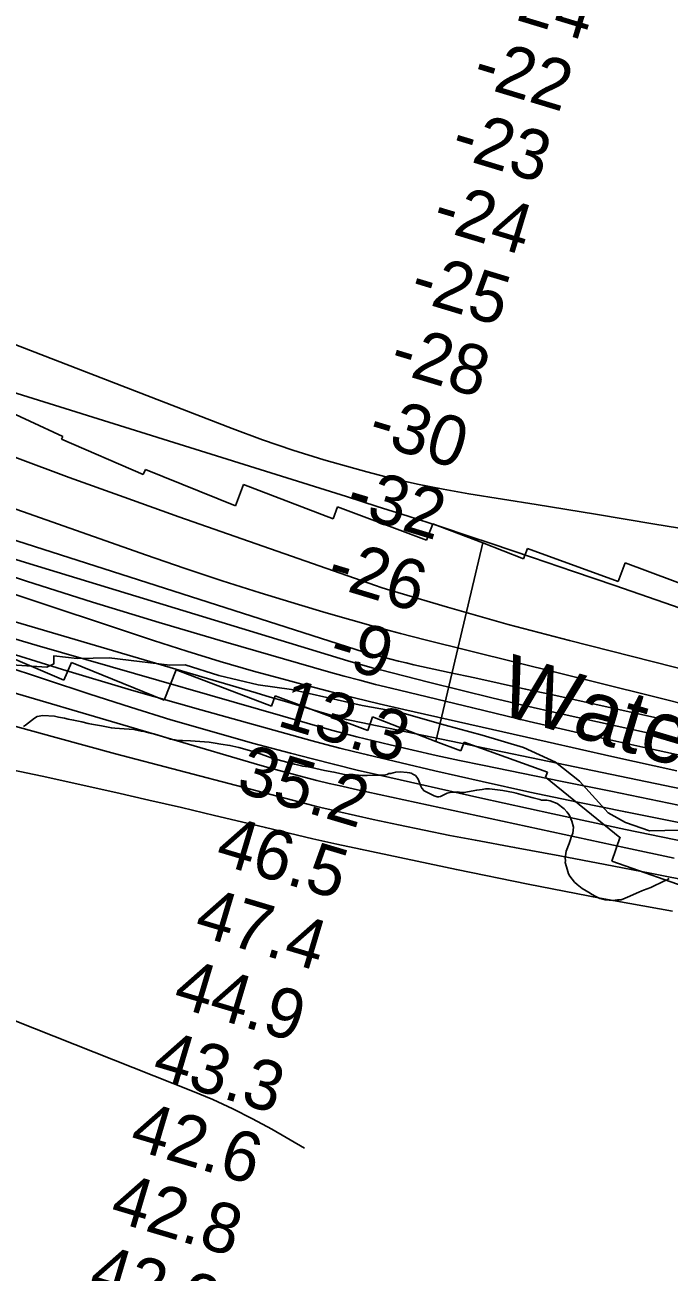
# Model space of a CAD drawing. Extents: x 3187622 to 3225504, y 800805 to 826213.
# Drawn here: x 3207879 to 3208743, y 809944 to 811618 of the extents above; entities that cross this region are included whole.
import ezdxf

# ---------------------------------------------------------------- set-up
doc = ezdxf.new("R2010")
doc.units = 0
for name, color, linetype in [('V-RIVR-EDGE', 7, 'Continuous'), ('V-RIVR-IDEN', 7, 'Continuous'), ('V-RIVR-RANG', 7, 'Continuous'), ('V-RRAP-RVMT', 7, 'Continuous'), ('V-SITE-VEGE', 7, 'Continuous'), ('V-TOPO-DPTH', 7, 'Continuous'), ('V-TOPO-MAJR', 7, 'Continuous'), ('V-TOPO-MINR', 7, 'Continuous'), ('V-TOPO-WATR', 7, 'Continuous')]:
    doc.layers.add(name, color=color, linetype=linetype)

msp = doc.modelspace()

# ---------------------------------------------------------------- linework, layer by layer
at = {"layer": 'V-RIVR-EDGE'}
msp.add_lwpolyline([(3207861, 810759.2), (3207908, 810756), (3207917.5, 810760.4), (3207917.6, 810771.2), (3207948.9, 810767.7), (3207991.9, 810768.4), (3208073.2, 810758.7), (3208093.6, 810759.1), (3208139.2, 810744.6), (3208191.8, 810732.3), (3208236.5, 810725.7), (3208331.2, 810704.6), (3208381.6, 810695.3), (3208442.9, 810678.2), (3208492.4, 810664.6), (3208548, 810648), (3208591, 810628.3), (3208623.1, 810602.6), (3208661.7, 810560.3), (3208685.1, 810547.2), (3208717.2, 810536.3), (3208758.5, 810537)], dxfattribs=at)
at = {"layer": 'V-RRAP-RVMT'}
for p, q in [((3207929.4, 811065.4), (3207806.8, 811122.9)), ((3207927.8, 811061.8), (3207929.4, 811065.4)), ((3208037.6, 811014.6), (3207927.8, 811061.8)), ((3208040.4, 811021.5), (3208037.6, 811014.6)), ((3208161.2, 810972.6), (3208040.4, 811021.5)), ((3208172.2, 811001.1), (3208161.2, 810972.6)), ((3208292.3, 810955.2), (3208172.2, 811001.1)), ((3208298.3, 810971.3), (3208292.3, 810955.2)), ((3208417.8, 810926.5), (3208298.3, 810971.3)), ((3208426.3, 810948.4), (3208417.8, 810926.5)), ((3208493.5, 810922.6), (3208426.3, 810948.4)), ((3208430.1, 810656.1), (3208493.5, 810922.6)), ((3208430.1, 810656.1), (3208493.5, 810922.6)), ((3208493.5, 810922.6), (3208548.1, 810901.5)), ((3208548.1, 810901.5), (3208553.4, 810915.3)), ((3208553.4, 810915.3), (3208675, 810870.7)), ((3208675, 810870.7), (3208684.4, 810896.1)), ((3208684.4, 810896.1), (3208814.6, 810847)), ((3207802.1, 810793.8), (3207930.8, 810738.3)), ((3207930.8, 810738.3), (3207941, 810762)), ((3207941, 810762), (3208065.4, 810711.7)), ((3208065.4, 810711.7), (3208081.6, 810752.1)), ((3208081.6, 810752.1), (3208209.7, 810703.3)), ((3208209.7, 810703.3), (3208214.8, 810717.2)), ((3208214.8, 810717.2), (3208338.9, 810670.9)), ((3208338.9, 810670.9), (3208345.4, 810689.1)), ((3208345.4, 810689.1), (3208430.1, 810656.1)), ((3208463.7, 810643.7), (3208430.1, 810656.1)), ((3208468.4, 810655.2), (3208463.7, 810643.7)), ((3208580.2, 810614.8), (3208468.4, 810655.2)), ((3208577.7, 810608.2), (3208580.2, 810614.8)), ((3208677.4, 810527.3), (3208577.7, 810608.2)), ((3208666.5, 810495.6), (3208677.9, 810527.9)), ((3208677.9, 810527.9), (3208677.4, 810527.3)), ((3208795.5, 810450), (3208666.5, 810495.6))]:
    msp.add_line(p, q, dxfattribs=at)
at = {"layer": 'V-SITE-VEGE'}
for points in [[(3208317.9, 810611.5), (3208315.1, 810611.3), (3208307.6, 810611.7), (3208293.5, 810614.9), (3208280.9, 810617.1), (3208263.2, 810621.2), (3208259, 810622), (3208251.6, 810622.8), (3208244.4, 810624.7), (3208240.6, 810625.5), (3208232, 810627.9), (3208216.9, 810631.9), (3208209.4, 810634), (3208204.4, 810635.9), (3208195.8, 810639), (3208189.5, 810641.1), (3208165.9, 810648), (3208153.8, 810650.7), (3208141.7, 810652.7), (3208133.9, 810654), (3208125.8, 810655.2), (3208100.9, 810657), (3208090.3, 810657.4), (3208084.4, 810657.5), (3208080.2, 810658.1), (3208074.1, 810659.4), (3208069.3, 810660.8), (3208064.8, 810662.3), (3208051.7, 810666.3), (3208048.7, 810666.9), (3208044.9, 810667.7), (3208038.9, 810669.3), (3208034.9, 810670.1), (3208024.8, 810672.2), (3208005.6, 810673.5), (3207999.3, 810674.1), (3207994.8, 810674.4), (3207981.7, 810677.1), (3207973.6, 810678.3), (3207968.1, 810679.4), (3207963.8, 810680.2), (3207955, 810682.3), (3207943.9, 810684.8), (3207936.6, 810686.1), (3207931.6, 810687.5), (3207923.8, 810688.8), (3207918.5, 810689.9), (3207902.6, 810690.9), (3207895.2, 810689.7), (3207891.7, 810687.5), (3207879.4, 810677.8), (3207876.9, 810676.1)], [(3208743.5, 810472), (3208739.9, 810470), (3208737.4, 810469), (3208718.8, 810459.9), (3208709.2, 810456.5), (3208706.9, 810455.5), (3208702.8, 810453.6), (3208687.8, 810447.2), (3208684.5, 810445.5), (3208679, 810443.6), (3208674.4, 810443.6), (3208667.8, 810442.7), (3208657.5, 810443.4), (3208650.4, 810445.2), (3208644.9, 810447.8), (3208639.4, 810451.2), (3208637.7, 810452.5), (3208626.9, 810458.7), (3208619.9, 810464.1), (3208616.4, 810467.4), (3208613.2, 810471), (3208610.2, 810475.1), (3208608.5, 810478.4), (3208605.6, 810488), (3208604.1, 810493.6), (3208604.2, 810495.9), (3208604, 810499.7), (3208604.3, 810502.7), (3208605.4, 810509), (3208609.1, 810519), (3208611.1, 810524.3), (3208612.2, 810527.6), (3208614.3, 810532.9), (3208615.2, 810540.9), (3208612.8, 810549.3), (3208609.1, 810557.4), (3208606.1, 810561.8), (3208602.6, 810565.6), (3208593.4, 810572.6), (3208583.6, 810576.5), (3208579.3, 810577.3), (3208572.2, 810577.4), (3208570, 810578.2), (3208561.2, 810580.3), (3208550.9, 810583), (3208538, 810586.7), (3208534.8, 810587.5), (3208520.2, 810590.3), (3208502.2, 810592.3), (3208496.9, 810592.4), (3208492.4, 810591.7), (3208485.3, 810590.8), (3208468.1, 810587.5), (3208465.3, 810587.8), (3208459.5, 810588.3), (3208455.5, 810588.1), (3208451.4, 810587.9), (3208445.6, 810586.8), (3208442.8, 810585.3), (3208436.7, 810582.3), (3208434.2, 810581.6), (3208432.1, 810581.6), (3208428.1, 810583), (3208425.4, 810584.5), (3208414.6, 810589.7), (3208411.6, 810593.3), (3208410.1, 810596.1), (3208406.7, 810605.7), (3208405, 810608.3), (3208403, 810610.3), (3208400.5, 810611.9), (3208397, 810613.5), (3208395, 810614.2), (3208391.9, 810614.5), (3208382.4, 810615.4), (3208376.5, 810615), (3208373, 810614.1), (3208369.7, 810613.3), (3208367.4, 810612.9), (3208364.9, 810611.6), (3208362.6, 810611.2), (3208356.8, 810611), (3208352.7, 810610.8), (3208338.3, 810610.2), (3208331.5, 810610.6), (3208322.2, 810611.5), (3208317.9, 810611.5)]]:
    msp.add_lwpolyline(points, dxfattribs=at)
at = {"layer": 'V-TOPO-DPTH'}
for points in [[(3207729.6, 811241.6), (3208156.8, 811076.3), (3208197.5, 811061.3), (3208238.5, 811047.1), (3208279.9, 811034.3), (3208321.6, 811022.4), (3208337.6, 811018), (3208371.7, 811009.4), (3208405.8, 811001.6), (3208440.2, 810994.7), (3208474.8, 810988.6), (3208565, 810974.1), (3208644.7, 810961.1), (3208724.5, 810948.1), (3208804.2, 810935)], [(3208804.2, 810935), (3208724.5, 810948.1), (3208644.7, 810961.1), (3208565, 810974.1), (3208474.8, 810988.6), (3208440.2, 810994.7), (3208405.8, 811001.6), (3208371.7, 811009.4), (3208337.6, 811018), (3208321.6, 811022.4), (3208279.9, 811034.3), (3208238.5, 811047.1), (3208197.5, 811061.3), (3208156.8, 811076.3), (3207729.6, 811241.6)], [(3209070.3, 810726.7), (3208726, 810846.3), (3208670.7, 810865.4), (3208615.3, 810884.3), (3208559.9, 810903.1), (3208504.4, 810921.8), (3208476.1, 810931.3), (3208434.7, 810945), (3208393.2, 810958.5), (3208351.7, 810971.8), (3208310.2, 810984.9), (3207801.9, 811143.7)], [(3207801.9, 811143.7), (3208310.2, 810984.9), (3208351.7, 810971.8), (3208393.2, 810958.5), (3208434.7, 810945), (3208476.1, 810931.3), (3208504.4, 810921.8), (3208559.9, 810903.1), (3208615.3, 810884.3), (3208670.7, 810865.4), (3208726, 810846.3), (3209070.3, 810726.7)], [(3208784.5, 810701), (3208717.2, 810717.7), (3208416, 810792.6), (3208382.7, 810801.1), (3208349.4, 810810), (3208316.2, 810819.3), (3208283.1, 810828.8), (3208246.1, 810839.8), (3208194.7, 810855.5), (3208143.5, 810871.6), (3208092.5, 810888.6), (3208041.7, 810906.1), (3207669.3, 811037.3)], [(3207669.3, 811037.3), (3208041.7, 810906.1), (3208092.5, 810888.6), (3208143.5, 810871.6), (3208194.7, 810855.5), (3208246.1, 810839.8), (3208283.1, 810828.8), (3208316.2, 810819.3), (3208349.4, 810810), (3208382.7, 810801.1), (3208416, 810792.6), (3208717.2, 810717.7), (3208784.5, 810701)], [(3209112, 810664), (3208609.7, 810791.6), (3208568.6, 810802.3), (3208527.5, 810813.3), (3208486.6, 810824.7), (3208445.8, 810836.5), (3208379.2, 810856), (3208371.8, 810858.2), (3208364.3, 810860.5), (3208356.9, 810863), (3208349.5, 810865.5), (3208085.3, 810957.9), (3208011.7, 810984), (3207938.2, 811010.5), (3207865, 811037.7)], [(3207865, 811037.7), (3207938.2, 811010.5), (3208011.7, 810984), (3208085.3, 810957.9), (3208349.5, 810865.5), (3208356.9, 810863), (3208364.3, 810860.5), (3208371.8, 810858.2), (3208379.2, 810856), (3208445.8, 810836.5), (3208486.6, 810824.7), (3208527.5, 810813.3), (3208568.6, 810802.3), (3208609.7, 810791.6), (3209112, 810664)], [(3208753.7, 810616.9), (3208666.8, 810636.1), (3208579.9, 810655.5), (3208387.5, 810699), (3208354.3, 810706.7), (3208321.2, 810714.7), (3208288.2, 810723.1), (3208255.2, 810731.7), (3208230.7, 810738.2), (3208185.6, 810750.7), (3208140.7, 810763.7), (3208096, 810777.5), (3208051.5, 810791.8), (3207643, 810927.1)], [(3207643, 810927.1), (3208051.5, 810791.8), (3208096, 810777.5), (3208140.7, 810763.7), (3208185.6, 810750.7), (3208230.7, 810738.2), (3208255.2, 810731.7), (3208288.2, 810723.1), (3208321.2, 810714.7), (3208354.3, 810706.7), (3208387.5, 810699), (3208579.9, 810655.5), (3208666.8, 810636.1), (3208753.7, 810616.9)], [(3207836.8, 810909.6), (3207885.3, 810894.6), (3208312.3, 810764.3), (3208323.1, 810761.1), (3208334, 810758), (3208344.9, 810755), (3208355.9, 810752.1), (3208420.6, 810735.6), (3208464, 810724.8), (3208507.4, 810714.2), (3208551, 810704.1), (3208594.6, 810694.2), (3209110.5, 810580.6)], [(3207836.8, 810909.6), (3207885.3, 810894.6), (3208312.3, 810764.3), (3208323.1, 810761.1), (3208334, 810758), (3208344.9, 810755), (3208355.9, 810752.1), (3208420.6, 810735.6), (3208464, 810724.8), (3208507.4, 810714.2), (3208551, 810704.1), (3208594.6, 810694.2), (3209110.5, 810580.6)], [(3208795.2, 810562.7), (3208730.1, 810576), (3208665.1, 810589.3), (3208600, 810602.4), (3208493, 810624.1), (3208461.9, 810630.6), (3208430.8, 810637.3), (3208399.8, 810644.4), (3208368.9, 810651.7), (3208324.1, 810662.5), (3208315.6, 810664.7), (3208307.1, 810666.8), (3208298.6, 810669.1), (3208290.2, 810671.5), (3207894.9, 810785), (3207838.9, 810801.5)]]:
    msp.add_lwpolyline(points, dxfattribs=at)
at = {"layer": 'V-TOPO-MAJR'}
msp.add_lwpolyline([(3207772.4, 810748.3), (3208186.6, 810626.6), (3208203.3, 810621.8), (3208220, 810617.1), (3208236.8, 810612.6), (3208253.6, 810608.1), (3208270.4, 810603.9), (3208287.3, 810599.8), (3208304.2, 810595.9), (3208321.1, 810592.1), (3208685.2, 810513.3), (3208750.1, 810499.5)], dxfattribs=at)
at = {"layer": 'V-TOPO-MINR'}
for points in [[(3208804.2, 810935), (3208724.5, 810948.1), (3208644.7, 810961.1), (3208565, 810974.1), (3208474.8, 810988.6), (3208440.2, 810994.7), (3208405.8, 811001.6), (3208371.7, 811009.4), (3208337.6, 811018), (3208321.6, 811022.4), (3208279.9, 811034.3), (3208238.5, 811047.1), (3208197.5, 811061.3), (3208156.8, 811076.3), (3207729.6, 811241.6)], [(3207801.9, 811143.7), (3208310.2, 810984.9), (3208351.7, 810971.8), (3208393.2, 810958.5), (3208434.7, 810945), (3208476.1, 810931.3), (3208504.4, 810921.8), (3208559.9, 810903.1), (3208615.3, 810884.3), (3208670.7, 810865.4), (3208726, 810846.3), (3209070.3, 810726.7)], [(3207669.3, 811037.3), (3208041.7, 810906.1), (3208092.5, 810888.6), (3208143.5, 810871.6), (3208194.7, 810855.5), (3208246.1, 810839.8), (3208283.1, 810828.8), (3208316.2, 810819.3), (3208349.4, 810810), (3208382.7, 810801.1), (3208416, 810792.6), (3208717.2, 810717.7), (3208784.5, 810701)], [(3207865, 811037.7), (3207938.2, 811010.5), (3208011.7, 810984), (3208085.3, 810957.9), (3208349.5, 810865.5), (3208356.9, 810863), (3208364.3, 810860.5), (3208371.8, 810858.2), (3208379.2, 810856), (3208445.8, 810836.5), (3208486.6, 810824.7), (3208527.5, 810813.3), (3208568.6, 810802.3), (3208609.7, 810791.6), (3209112, 810664)], [(3207751.6, 810962.6), (3208334.2, 810776.1), (3208336.6, 810775.4), (3208341.4, 810774), (3208343.8, 810773.3), (3208359.5, 810769.2), (3208369.8, 810766.5), (3208380.1, 810764), (3208390.5, 810761.5), (3208400.9, 810759.2), (3208448.4, 810748.9), (3208482.6, 810741.5), (3208516.7, 810734), (3208550.9, 810726.5), (3208585, 810719), (3208926.3, 810643.6)], [(3207836.8, 810909.6), (3207885.3, 810894.6), (3208312.3, 810764.3), (3208323.1, 810761.1), (3208334, 810758), (3208344.9, 810755), (3208355.9, 810752.1), (3208420.6, 810735.6), (3208464, 810724.8), (3208507.4, 810714.2), (3208551, 810704.1), (3208594.6, 810694.2), (3209110.5, 810580.6)], [(3207791.9, 810900.4), (3207880.6, 810871.3), (3207969.6, 810843), (3208059, 810815.9), (3208148.5, 810789.5), (3208286.4, 810749.8), (3208307.2, 810743.9), (3208328.2, 810738.3), (3208349.2, 810732.8), (3208370.2, 810727.6), (3208479.8, 810701.1), (3208555.8, 810683.1), (3208631.8, 810665.5), (3208708, 810648.5), (3208784.3, 810632)], [(3207672.3, 810873.7), (3208189.1, 810721.2), (3208208.1, 810715.6), (3208227.1, 810710), (3208246.2, 810704.4), (3208265.2, 810698.7), (3208298.8, 810688.8), (3208303.3, 810687.6), (3208305.6, 810687), (3208310.2, 810685.8), (3208312.5, 810685.3), (3208317.2, 810684.3), (3208761.5, 810592.1)], [(3207608.1, 810837.6), (3207966, 810719.4), (3208020.2, 810702), (3208074.7, 810685.2), (3208129.5, 810669.3), (3208184.4, 810654), (3208235.1, 810640.4), (3208264.9, 810632.6), (3208294.7, 810625), (3208324.7, 810617.8), (3208354.7, 810610.9), (3208489.6, 810580.5), (3208587.2, 810559), (3208685, 810538), (3208782.9, 810517.9)], [(3207838.9, 810801.5), (3207894.9, 810785), (3208290.2, 810671.5), (3208298.6, 810669.1), (3208307.1, 810666.8), (3208315.6, 810664.7), (3208324.1, 810662.5), (3208368.9, 810651.7), (3208399.8, 810644.4), (3208430.8, 810637.3), (3208461.9, 810630.6), (3208493, 810624.1), (3208600, 810602.4), (3208665.1, 810589.3), (3208730.1, 810576), (3208795.2, 810562.7)], [(3207836.9, 810781.4), (3207929.2, 810752.6), (3208021.9, 810725.2), (3208114.9, 810698.6), (3208264.2, 810657), (3208282.7, 810652), (3208301.3, 810647.1), (3208319.9, 810642.5), (3208338.5, 810638), (3208428.8, 810616.9), (3208492.7, 810602.4), (3208556.6, 810588.2), (3208620.8, 810574.6), (3208684.9, 810561.5), (3209083.5, 810481.8)], [(3207840.3, 810683.4), (3207920.2, 810661.3), (3208000.3, 810639.7), (3208256.7, 810572.4), (3208267.1, 810569.7), (3208277.6, 810567.1), (3208288.1, 810564.6), (3208298.7, 810562.1), (3208346, 810551.5), (3208380.3, 810544), (3208414.7, 810536.8), (3208449.1, 810530), (3208483.5, 810523.5), (3208536.1, 810513.8), (3208596.8, 810502.5), (3208657.5, 810491), (3208718.1, 810479.1), (3208778.7, 810467.1)], [(3207860.9, 810618.2), (3207901.8, 810609.4), (3208000.7, 810587.4), (3208044.9, 810577.5), (3208089, 810567.3), (3208133.1, 810556.9), (3208177.2, 810546.3), (3208201.6, 810540.4), (3208233.4, 810532.8), (3208265.3, 810525.4), (3208297.2, 810518.3), (3208329.1, 810511.3), (3208457.9, 810484.1), (3208554.3, 810464.3), (3208651, 810445.5), (3208747.9, 810428.1)], [(3208254.2, 810110), (3208210.2, 810135.4), (3208184.2, 810149.6), (3208157.9, 810163), (3208131, 810175.2), (3208103.7, 810186.7), (3207758.9, 810322.9), (3207700.3, 810345.6), (3207641.7, 810368), (3207582.9, 810389.9), (3207523.9, 810411.4), (3207415.5, 810450.2), (3207410.5, 810451.8), (3207405.6, 810453.3), (3207404.5, 810453.6)]]:
    msp.add_lwpolyline(points, dxfattribs=at)
at = {"layer": 'V-TOPO-WATR'}
msp.add_lwpolyline([(3207643, 810927.1), (3208051.5, 810791.8), (3208096, 810777.5), (3208140.7, 810763.7), (3208185.6, 810750.7), (3208230.7, 810738.2), (3208255.2, 810731.7), (3208288.2, 810723.1), (3208321.2, 810714.7), (3208354.3, 810706.7), (3208387.5, 810699), (3208579.9, 810655.5), (3208666.8, 810636.1), (3208753.7, 810616.9)], dxfattribs=at)

# ---------------------------------------------------------------- texts
at = {"layer": 'V-RIVR-IDEN'}
msp.add_text('Water ', height=83, rotation=343.5063, dxfattribs=at).set_placement((3208510, 810694.4))
at = {"layer": 'V-RIVR-RANG'}
for s, rotation, p in [('-24', 343.1851, (3208507.9, 811634)), ('-22', 343.1851, (3208476.8, 811538.9)), ('-23', 343.1851, (3208447.9, 811443.2)), ('-24', 343.1851, (3208422.9, 811346.3)), ('-25', 343.1851, (3208392.8, 811250.9)), ('-28', 343.1851, (3208365.5, 811154.7)), ('-30', 343.1851, (3208336.4, 811059)), ('-32', 343.1851, (3208306.3, 810963.6)), ('-26', 343.1851, (3208281, 810866.8)), ('-9', 343.1851, (3208283.7, 810761.5)), ('13.3', 343.1851, (3208215.2, 810677.8)), ('35.2', 343.3983, (3208160.4, 810589.4)), ('46.5', 343.3983, (3208132, 810493.5)), ('47.4', 343.3983, (3208103.7, 810397.6)), ('44.9', 343.3983, (3208075.1, 810301.8)), ('43.3', 343.3983, (3208047, 810205.8)), ('42.6', 343.3983, (3208016.9, 810110.4)), ('42.8', 343.3983, (3207990.4, 810014)), ('42.9', 343.3983, (3207961.8, 809918.2))]:
    msp.add_text(s, height=67, rotation=rotation, dxfattribs=at).set_placement(p)

doc.saveas('drawing.dxf')
